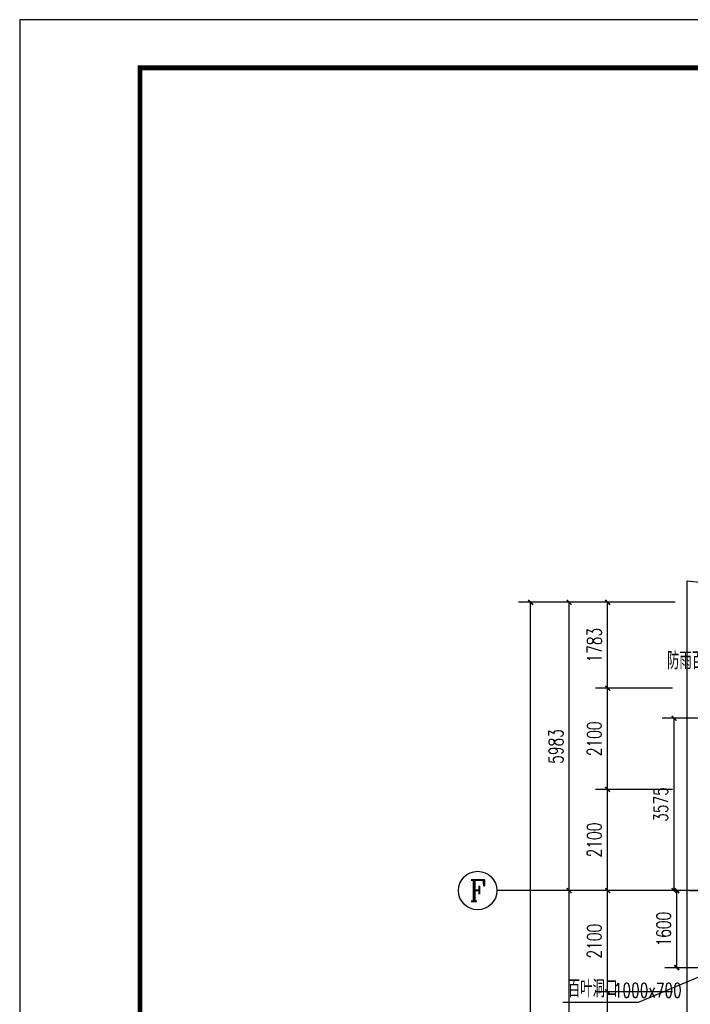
# Model space of a CAD drawing. Extents: x 797781 to 1255204, y 21234 to 1024248.
# Tile 426 of 656: x 881593 to 895525, y 487082 to 507519. Entities that reach past the tile are written whole.
import ezdxf
from ezdxf.enums import TextEntityAlignment as Align

# ---------------------------------------------------------------- set-up
doc = ezdxf.new("R2010")
doc.units = 0
doc.header["$LTSCALE"] = 1000
doc.header["$MEASUREMENT"] = 0
doc.linetypes.add('230303生产综合楼-平面图_t8$0$DOTE', pattern=[2.42, 2, -0.2, 0.02, -0.2])
for name, color, linetype in [('230303生产综合楼-平面图_t8$0$AXIS', 3, 'Continuous'), ('230303生产综合楼-平面图_t8$0$AXIS_TEXT', 7, 'Continuous'), ('230303生产综合楼-平面图_t8$0$DOTE', 1, '230303生产综合楼-平面图_t8$0$DOTE'), ('230303生产综合楼-平面图_t8$0$PUB_DIM', 3, 'Continuous'), ('230303生产综合楼-平面图_t8$0$PUB_TEXT', 7, 'Continuous'), ('230303生产综合楼-平面图_t8$0$PUB_TITLE', 4, 'Continuous'), ('230303生产综合楼-平面图_t8$0$看线', 115, 'Continuous'), ('AXIS_TEXT', 7, 'Continuous'), ('DIM_LEAD', 3, 'Continuous'), ('PUB_DIM', 3, 'Continuous'), ('PUB_TEXT', 7, 'Continuous')]:
    doc.layers.add(name, color=color, linetype=linetype)
doc.styles.add('230303生产综合楼-平面图_t8$0$_TCH_AXIS', font='COMPLEX', dxfattribs={"bigfont": 'GBCBIG'})
doc.styles.add('230303生产综合楼-平面图_t8$0$_TCH_DIM', font='SIMPLEX', dxfattribs={"bigfont": 'GBCBIG'})
doc.styles.add('230303生产综合楼-平面图_T8$0$_TCH_DIM_T3', font='SIMPLEX', dxfattribs={"width": 0.705882, "bigfont": 'GBCBIG'})
doc.styles.add('_TCH_DIM', font='SIMPLEX', dxfattribs={"bigfont": 'GBCBIG'})
doc.styles.add('_TCH_DIM_T3', font='SIMPLEX', dxfattribs={"width": 0.705882, "bigfont": 'GBCBIG'})
doc.styles.add('COMPLEX', font='COMPLEX')
doc.dimstyles.new('230303生产综合楼-平面图_T8$0$_TCH_ARCH&&100', dxfattribs={"dimtxt": 297.5, "dimasz": 100, "dimexe": 250, "dimexo": 300, "dimgap": 126.25, "dimtad": 1, "dimdec": 0, "dimzin": 0, "dimdsep": 46, "dimtxsty": '230303生产综合楼-平面图_T8$0$_TCH_DIM_T3', "dimblk": '230303生产综合楼-平面图_t8$0$_ArchTick', "dimcen": 0.09, "dimclrt": 7, "dimazin": 2, "dimtfac": 1, "dimtdec": 0, "dimtix": 1, "dimtmove": 2, "dimatfit": 3, "dimfxl": 1, "dimtolj": 1, "dimtzin": 0, "dimarcsym": 0})
doc.dimstyles.new('_TCH_ARCH&&100', dxfattribs={"dimtxt": 297.5, "dimasz": 100, "dimexe": 250, "dimexo": 300, "dimgap": 126.25, "dimtad": 1, "dimdec": 0, "dimzin": 0, "dimdsep": 46, "dimtxsty": '_TCH_DIM_T3', "dimblk": 'ARCHTICK', "dimcen": 0.09, "dimclrt": 7, "dimazin": 2, "dimtfac": 1, "dimtdec": 0, "dimtix": 1, "dimtmove": 2, "dimatfit": 3, "dimfxl": 1, "dimtolj": 1, "dimtzin": 0, "dimarcsym": 0})

# ---------------------------------------------------------------- blocks, each defined once
blk = doc.blocks.new('_ArchTick')
at = {"color": 0, "linetype": 'ByBlock', "const_width": 0.4}
blk.add_lwpolyline([(-0.5, -0.5), (0.5, 0.5)], dxfattribs=at)
blk = doc.blocks.new('*D6579')
at = {"layer": 'Defpoints', "color": 0, "transparency": 16777216}
for p in [(709904, 392106), (710718, 392106), (710718, 390505)]:
    blk.add_point(p, dxfattribs=at)
at = {"layer": 'PUB_DIM', "color": 0, "lineweight": -2, "transparency": 16777216}
for p, q in [((710418, 392106), (709654, 392106)), ((709904, 390505), (709904, 392106)), ((710418, 390505), (709654, 390505))]:
    blk.add_line(p, q, dxfattribs=at)
at = {"layer": 'PUB_DIM', "color": 0, "lineweight": -2, "transparency": 16777216, "xscale": 100, "yscale": 100, "zscale": 100}
for p, rotation in [((709904, 392106), 90), ((709904, 390505), 270)]:
    blk.add_blockref('_ArchTick', p, dxfattribs=dict(at, rotation=rotation))
at = {"layer": 'PUB_DIM', "color": 7, "transparency": 16777216, "insert": (709629, 391306), "char_height": 297.5, "attachment_point": 5, "rotation": 90, "style": '_TCH_DIM_T3'}
blk.add_mtext('\\A1;1600', dxfattribs=at)
blk = doc.blocks.new('230303生产综合楼-平面图_t8$0$_ArchTick')
at = {"color": 0, "linetype": 'ByBlock', "const_width": 0.3}
blk.add_lwpolyline([(-0.5, -0.5), (0.5, 0.5)], dxfattribs=at)
blk = doc.blocks.new('*D6470')
at = {"layer": '230303生产综合楼-平面图_t8$0$PUB_DIM', "color": 0, "lineweight": -2, "transparency": 16777216}
for p, q in [((1014766, 292843), (1013640, 292843)), ((1013890, 289268), (1013890, 292843)), ((1014766, 289268), (1013640, 289268))]:
    blk.add_line(p, q, dxfattribs=at)
at = {"layer": 'Defpoints', "color": 0, "transparency": 16777216}
for p in [(1013890, 292843), (1015066, 292843), (1015066, 289268)]:
    blk.add_point(p, dxfattribs=at)
at = {"layer": '230303生产综合楼-平面图_t8$0$PUB_DIM', "color": 0, "lineweight": -2, "transparency": 16777216, "xscale": 100, "yscale": 100, "zscale": 100}
for p, rotation in [((1013890, 292843), 90), ((1013890, 289268), 270)]:
    blk.add_blockref('230303生产综合楼-平面图_t8$0$_ArchTick', p, dxfattribs=dict(at, rotation=rotation))
at = {"layer": '230303生产综合楼-平面图_t8$0$PUB_DIM', "color": 7, "transparency": 16777216, "insert": (1013615, 291055), "char_height": 297.5, "attachment_point": 5, "rotation": 90, "style": '230303生产综合楼-平面图_T8$0$_TCH_DIM_T3'}
blk.add_mtext('\\A1;3575', dxfattribs=at)
blk = doc.blocks.new('*D1971')
at = {"layer": '230303生产综合楼-平面图_t8$0$AXIS', "color": 0, "lineweight": -2, "transparency": 16777216}
for p, q in [((895158, 487343), (893558, 487343)), ((893808, 485243), (893808, 487343)), ((895158, 485243), (893558, 485243))]:
    blk.add_line(p, q, dxfattribs=at)
at = {"layer": 'Defpoints', "color": 0, "transparency": 16777216}
for p in [(893808, 487343), (895458, 487343), (895458, 485243)]:
    blk.add_point(p, dxfattribs=at)
at = {"layer": '230303生产综合楼-平面图_t8$0$AXIS', "color": 0, "lineweight": -2, "transparency": 16777216, "xscale": 100, "yscale": 100, "zscale": 100}
for p, rotation in [((893808, 487343), 90), ((893808, 485243), 270)]:
    blk.add_blockref('230303生产综合楼-平面图_t8$0$_ArchTick', p, dxfattribs=dict(at, rotation=rotation))
at = {"layer": '230303生产综合楼-平面图_t8$0$AXIS', "color": 7, "transparency": 16777216, "insert": (893533, 486293), "char_height": 297.5, "attachment_point": 5, "rotation": 90, "style": '230303生产综合楼-平面图_T8$0$_TCH_DIM_T3'}
blk.add_mtext('\\A1;2100', dxfattribs=at)
blk = doc.blocks.new('*D1972')
at = {"layer": '230303生产综合楼-平面图_t8$0$AXIS', "color": 0, "lineweight": -2, "transparency": 16777216}
for p, q in [((895158, 489443), (893558, 489443)), ((893808, 487343), (893808, 489443)), ((895158, 487343), (893558, 487343))]:
    blk.add_line(p, q, dxfattribs=at)
at = {"layer": 'Defpoints', "color": 0, "transparency": 16777216}
for p in [(893808, 489443), (895458, 489443), (895458, 487343)]:
    blk.add_point(p, dxfattribs=at)
at = {"layer": '230303生产综合楼-平面图_t8$0$AXIS', "color": 0, "lineweight": -2, "transparency": 16777216, "xscale": 100, "yscale": 100, "zscale": 100}
for p, rotation in [((893808, 489443), 90), ((893808, 487343), 270)]:
    blk.add_blockref('230303生产综合楼-平面图_t8$0$_ArchTick', p, dxfattribs=dict(at, rotation=rotation))
at = {"layer": '230303生产综合楼-平面图_t8$0$AXIS', "color": 7, "transparency": 16777216, "insert": (893533, 488393), "char_height": 297.5, "attachment_point": 5, "rotation": 90, "style": '230303生产综合楼-平面图_T8$0$_TCH_DIM_T3'}
blk.add_mtext('\\A1;2100', dxfattribs=at)
blk = doc.blocks.new('*D1973')
at = {"layer": '230303生产综合楼-平面图_t8$0$AXIS', "color": 0, "lineweight": -2, "transparency": 16777216}
for p, q in [((895158, 491543), (893558, 491543)), ((893808, 489443), (893808, 491543)), ((895158, 489443), (893558, 489443))]:
    blk.add_line(p, q, dxfattribs=at)
at = {"layer": 'Defpoints', "color": 0, "transparency": 16777216}
for p in [(893808, 491543), (895458, 491543), (895458, 489443)]:
    blk.add_point(p, dxfattribs=at)
at = {"layer": '230303生产综合楼-平面图_t8$0$AXIS', "color": 0, "lineweight": -2, "transparency": 16777216, "xscale": 100, "yscale": 100, "zscale": 100}
for p, rotation in [((893808, 491543), 90), ((893808, 489443), 270)]:
    blk.add_blockref('230303生产综合楼-平面图_t8$0$_ArchTick', p, dxfattribs=dict(at, rotation=rotation))
at = {"layer": '230303生产综合楼-平面图_t8$0$AXIS', "color": 7, "transparency": 16777216, "insert": (893533, 490493), "char_height": 297.5, "attachment_point": 5, "rotation": 90, "style": '230303生产综合楼-平面图_T8$0$_TCH_DIM_T3'}
blk.add_mtext('\\A1;2100', dxfattribs=at)
blk = doc.blocks.new('*D1974')
at = {"layer": '230303生产综合楼-平面图_t8$0$AXIS', "color": 0, "lineweight": -2, "transparency": 16777216}
for p, q in [((895158, 493643), (893558, 493643)), ((893808, 491543), (893808, 493643)), ((895158, 491543), (893558, 491543))]:
    blk.add_line(p, q, dxfattribs=at)
at = {"layer": 'Defpoints', "color": 0, "transparency": 16777216}
for p in [(893808, 493643), (895458, 493643), (895458, 491543)]:
    blk.add_point(p, dxfattribs=at)
at = {"layer": '230303生产综合楼-平面图_t8$0$AXIS', "color": 0, "lineweight": -2, "transparency": 16777216, "xscale": 100, "yscale": 100, "zscale": 100}
for p, rotation in [((893808, 493643), 90), ((893808, 491543), 270)]:
    blk.add_blockref('230303生产综合楼-平面图_t8$0$_ArchTick', p, dxfattribs=dict(at, rotation=rotation))
at = {"layer": '230303生产综合楼-平面图_t8$0$AXIS', "color": 7, "transparency": 16777216, "insert": (893533, 492593), "char_height": 297.5, "attachment_point": 5, "rotation": 90, "style": '230303生产综合楼-平面图_T8$0$_TCH_DIM_T3'}
blk.add_mtext('\\A1;2100', dxfattribs=at)
blk = doc.blocks.new('*D1975')
at = {"layer": '230303生产综合楼-平面图_t8$0$AXIS', "color": 0, "lineweight": -2, "transparency": 16777216}
for p, q in [((895158, 495426), (893558, 495426)), ((893808, 493643), (893808, 495426)), ((895158, 493643), (893558, 493643))]:
    blk.add_line(p, q, dxfattribs=at)
at = {"layer": 'Defpoints', "color": 0, "transparency": 16777216}
for p in [(893808, 495426), (895458, 495426), (895458, 493643)]:
    blk.add_point(p, dxfattribs=at)
at = {"layer": '230303生产综合楼-平面图_t8$0$AXIS', "color": 0, "lineweight": -2, "transparency": 16777216, "xscale": 100, "yscale": 100, "zscale": 100}
for p, rotation in [((893808, 495426), 90), ((893808, 493643), 270)]:
    blk.add_blockref('230303生产综合楼-平面图_t8$0$_ArchTick', p, dxfattribs=dict(at, rotation=rotation))
at = {"layer": '230303生产综合楼-平面图_t8$0$AXIS', "color": 7, "transparency": 16777216, "insert": (893533, 494535), "char_height": 297.5, "attachment_point": 5, "rotation": 90, "style": '230303生产综合楼-平面图_T8$0$_TCH_DIM_T3'}
blk.add_mtext('\\A1;1783', dxfattribs=at)
blk = doc.blocks.new('*D2158')
at = {"layer": '230303生产综合楼-平面图_t8$0$AXIS', "color": 0, "lineweight": -2, "transparency": 16777216}
for p, q in [((895208, 489443), (892758, 489443)), ((893008, 481043), (893008, 489443)), ((895208, 481043), (892758, 481043))]:
    blk.add_line(p, q, dxfattribs=at)
at = {"layer": 'Defpoints', "color": 0, "transparency": 16777216}
for p in [(893008, 489443), (895508, 489443), (895508, 481043)]:
    blk.add_point(p, dxfattribs=at)
at = {"layer": '230303生产综合楼-平面图_t8$0$AXIS', "color": 0, "lineweight": -2, "transparency": 16777216, "xscale": 100, "yscale": 100, "zscale": 100}
for p, rotation in [((893008, 489443), 90), ((893008, 481043), 270)]:
    blk.add_blockref('230303生产综合楼-平面图_t8$0$_ArchTick', p, dxfattribs=dict(at, rotation=rotation))
at = {"layer": '230303生产综合楼-平面图_t8$0$AXIS', "color": 7, "transparency": 16777216, "insert": (892733, 485243), "char_height": 297.5, "attachment_point": 5, "rotation": 90, "style": '230303生产综合楼-平面图_T8$0$_TCH_DIM_T3'}
blk.add_mtext('\\A1;8400', dxfattribs=at)
blk = doc.blocks.new('*D2159')
at = {"layer": '230303生产综合楼-平面图_t8$0$AXIS', "color": 0, "lineweight": -2, "transparency": 16777216}
for p, q in [((895208, 495426), (892758, 495426)), ((893008, 489443), (893008, 495426)), ((895208, 489443), (892758, 489443))]:
    blk.add_line(p, q, dxfattribs=at)
at = {"layer": 'Defpoints', "color": 0, "transparency": 16777216}
for p in [(893008, 495426), (895508, 495426), (895508, 489443)]:
    blk.add_point(p, dxfattribs=at)
at = {"layer": '230303生产综合楼-平面图_t8$0$AXIS', "color": 0, "lineweight": -2, "transparency": 16777216, "xscale": 100, "yscale": 100, "zscale": 100}
for p, rotation in [((893008, 495426), 90), ((893008, 489443), 270)]:
    blk.add_blockref('230303生产综合楼-平面图_t8$0$_ArchTick', p, dxfattribs=dict(at, rotation=rotation))
at = {"layer": '230303生产综合楼-平面图_t8$0$AXIS', "color": 7, "transparency": 16777216, "insert": (892733, 492435), "char_height": 297.5, "attachment_point": 5, "rotation": 90, "style": '230303生产综合楼-平面图_T8$0$_TCH_DIM_T3'}
blk.add_mtext('\\A1;5983', dxfattribs=at)
blk = doc.blocks.new('*D2160')
at = {"layer": '230303生产综合楼-平面图_t8$0$AXIS', "color": 0, "lineweight": -2, "transparency": 16777216}
for p, q in [((895208, 495426), (891958, 495426)), ((892208, 472023), (892208, 495426)), ((895208, 472023), (891958, 472023))]:
    blk.add_line(p, q, dxfattribs=at)
at = {"layer": 'Defpoints', "color": 0, "transparency": 16777216}
for p in [(892208, 495426), (895508, 495426), (895508, 472023)]:
    blk.add_point(p, dxfattribs=at)
at = {"layer": '230303生产综合楼-平面图_t8$0$AXIS', "color": 0, "lineweight": -2, "transparency": 16777216, "xscale": 100, "yscale": 100, "zscale": 100}
for p, rotation in [((892208, 495426), 90), ((892208, 472023), 270)]:
    blk.add_blockref('230303生产综合楼-平面图_t8$0$_ArchTick', p, dxfattribs=dict(at, rotation=rotation))
at = {"layer": '230303生产综合楼-平面图_t8$0$AXIS', "color": 7, "transparency": 16777216, "insert": (891933, 483725), "char_height": 297.5, "attachment_point": 5, "rotation": 90, "style": '230303生产综合楼-平面图_T8$0$_TCH_DIM_T3'}
blk.add_mtext('\\A1;23403', dxfattribs=at)
blk = doc.blocks.new('_AXISO')
blk.add_circle((0, 0), 0.5)
at = {"layer": 'AXIS_TEXT', "style": 'COMPLEX', "width": 1.041667}
blk.add_attdef('A', text='', height=0.56, dxfattribs=at).set_placement((-0.25, -0.28), (0.25, -0.28), align=Align.FIT)
blk = doc.blocks.new('3FND33')
at = {"layer": 'DIM_LEAD'}
for p, q in [((710817.8, 390505.5), (709098.6, 389784.2)), ((709098.6, 389784.2), (707535.1, 389784.2))]:
    blk.add_line(p, q, dxfattribs=at)
at = {"layer": 'PUB_TEXT', "style": '_TCH_DIM'}
blk.add_text('百叶洞口', height=357.45, dxfattribs=at).set_placement((707640.1, 389889.2))
at = {"layer": 'PUB_TEXT', "style": '_TCH_DIM', "width": 0.705882}
blk.add_text('1000x700', height=297.5, dxfattribs=at).set_placement((708593.3, 389889.2))
at = {"layer": 'PUB_DIM'}
dim = blk.add_aligned_dim(p1=(710717.8, 390505.5), p2=(710717.8, 392105.7), distance=813.7, dimstyle='_TCH_ARCH&&100', dxfattribs=at)
dim.commit()
dim.dimension.update_dxf_attribs({"geometry": '*D6579', "text_midpoint": (709629.1, 391305.6)})
blk = doc.blocks.new('230303生产综合楼-平面图_t8$0$4-8FND')
at = {"layer": '230303生产综合楼-平面图_t8$0$PUB_TEXT', "style": '230303生产综合楼-平面图_t8$0$_TCH_DIM'}
blk.add_text('防雨百叶洞口', height=357.45, dxfattribs=at).set_placement((1013742.6, 293861.1))
at = {"layer": '230303生产综合楼-平面图_t8$0$PUB_DIM'}
dim = blk.add_aligned_dim(p1=(1015065.8, 289267.9), p2=(1015065.8, 292842.9), distance=1176.2, dimstyle='230303生产综合楼-平面图_T8$0$_TCH_ARCH&&100', dxfattribs=at)
dim.commit()
dim.dimension.update_dxf_attribs({"geometry": '*D6470', "text_midpoint": (1013614.5, 291055.4)})

msp = doc.modelspace()

# ---------------------------------------------------------------- linework, layer by layer
at = {"layer": '230303生产综合楼-平面图_t8$0$AXIS'}
msp.add_line((895508, 489443.2), (891508, 489443.2), dxfattribs=at)
msp.add_line((895508, 489443.2), (891508, 489443.2), dxfattribs=at)
at = {"layer": '230303生产综合楼-平面图_t8$0$DOTE'}
msp.add_line((895508, 489443.2), (988908, 489443.2), dxfattribs=at)
at = {"layer": '230303生产综合楼-平面图_t8$0$PUB_TITLE'}
msp.add_lwpolyline([(881593.5, 448119.2), (1007693.5, 448119.2), (1007693.5, 507519.2), (881593.5, 507519.2)], close=True, dxfattribs=at)
at = {"layer": '230303生产综合楼-平面图_t8$0$PUB_TITLE', "const_width": 100}
msp.add_lwpolyline([(884093.5, 449119.2), (1006693.5, 449119.2), (1006693.5, 506519.2), (884093.5, 506519.2)], close=True, dxfattribs=at)
at = {"layer": '230303生产综合楼-平面图_t8$0$看线'}
msp.add_lwpolyline([(895458, 495870.7), (921394.7, 493143.2), (989958, 493143.2), (989958, 468943.2), (921321.3, 468943.2), (895458, 471663)], close=True, dxfattribs=at)

# ---------------------------------------------------------------- block references
for name, p in [('230303生产综合楼-平面图_t8$0$4-8FND', (-118702.6, 200175.3)), ('3FND33', (185340.2, 97337.5))]:
    msp.add_blockref(name, p)
at = {"layer": '230303生产综合楼-平面图_t8$0$AXIS'}
ref = msp.add_blockref('_AXISO', (891108, 489443.2), dxfattribs=dict(at, xscale=800, yscale=800, zscale=800))
ref.add_attrib('A', 'F', dxfattribs={"layer": '230303生产综合楼-平面图_t8$0$AXIS_TEXT', "ltscale": 2, "height": 445.4, "style": '230303生产综合楼-平面图_t8$0$_TCH_AXIS'}).set_placement((890938.3, 489220.5), (891277.7, 489220.5), align=Align.FIT)
ref = msp.add_blockref('_AXISO', (891108, 489443.2), dxfattribs=dict(at, xscale=800, yscale=800, zscale=800))
ref.add_attrib('A', 'F', dxfattribs={"layer": '230303生产综合楼-平面图_t8$0$AXIS_TEXT', "ltscale": 2, "height": 445.4, "style": '230303生产综合楼-平面图_t8$0$_TCH_AXIS'}).set_placement((890938.3, 489220.5), (891277.7, 489220.5), align=Align.FIT)

# ---------------------------------------------------------------- dimensions: what is measured, and where the dimension line sits
for p1, p2, distance, picture, middle in [((895508, 472023.1), (895508, 495426.4), 3300, '*D2160', (891933, 483724.7)), ((895508, 489443.2), (895508, 495426.4), 2500, '*D2159', (892733, 492434.8)), ((895458, 493643.2), (895458, 495426.4), 1650, '*D1975', (893533, 494534.8)), ((895458, 491543.2), (895458, 493643.2), 1650, '*D1974', (893533, 492593.2)), ((895458, 489443.2), (895458, 491543.2), 1650, '*D1973', (893533, 490493.2)), ((895508, 481043.2), (895508, 489443.2), 2500, '*D2158', (892733, 485243.2)), ((895458, 487343.2), (895458, 489443.2), 1650, '*D1972', (893533, 488393.2)), ((895458, 485243.2), (895458, 487343.2), 1650, '*D1971', (893533, 486293.2))]:
    dim = msp.add_aligned_dim(p1=p1, p2=p2, distance=distance, dimstyle='230303生产综合楼-平面图_T8$0$_TCH_ARCH&&100', dxfattribs=at)
    dim.commit()
    dim.dimension.update_dxf_attribs({"geometry": picture, "text_midpoint": middle})

doc.saveas('drawing.dxf')
